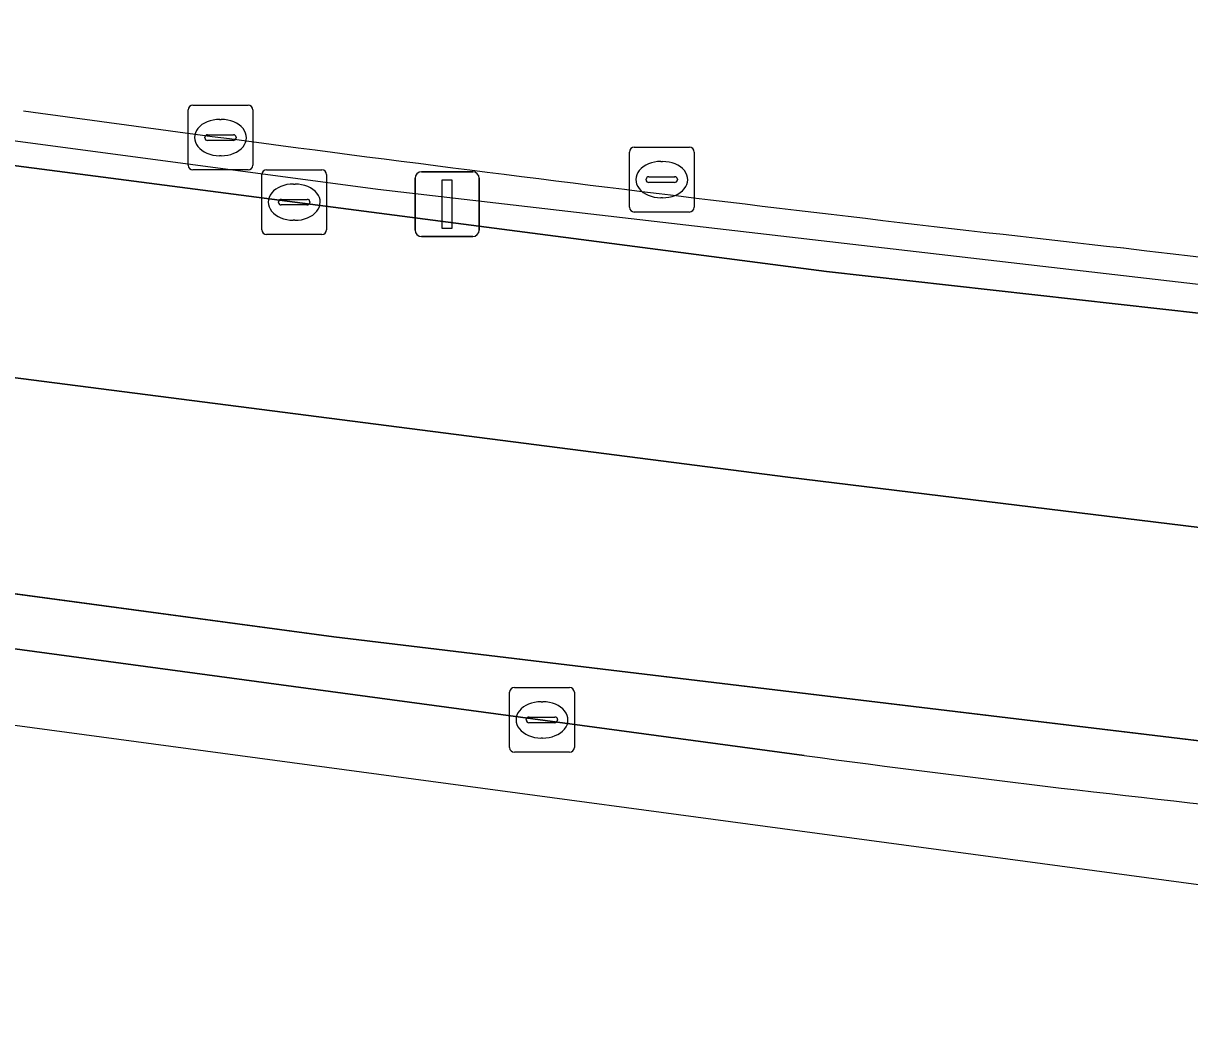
# Model space of a CAD drawing. Extents: x 161838 to 162344, y 381620 to 382160.
# Drawn here: x 162029.08 to 162047.1, y 381621.45 to 381636.9 of the extents above; entities that cross this region are included whole.
import ezdxf

# ---------------------------------------------------------------- set-up
doc = ezdxf.new("R2010")
doc.units = 0
for name, color, linetype in [('IMGEO_Berm_open', 7, 'Continuous'), ('IMGEO_Hek', 7, 'Continuous'), ('IMGEO_Kolk', 7, 'Continuous'), ('IMGEO_Lichtmast', 7, 'Continuous'), ('IMGEO_Rijbaan_lokaal_open', 7, 'Continuous'), ('IMGEO_Rijbaan_regionaal_gesloten', 7, 'Continuous'), ('IMGEO_Rioolput', 7, 'Continuous')]:
    doc.layers.add(name, color=color, linetype=linetype)

msp = doc.modelspace()

# ---------------------------------------------------------------- linework, layer by layer
at = {"layer": 'IMGEO_Berm_open'}
for points in [[(161868.493, 381646.613), (161874.755, 381646.468), (161882.828, 381646.083), (161889.772, 381645.513), (161892.769, 381645.193), (161894.771, 381644.916), (161904.024, 381643.865), (161914.664, 381642.454), (161927.192, 381640.741), (161940.829, 381638.977), (161957.942, 381636.69), (161972.289, 381634.826), (161984.887, 381633.043), (161996.066, 381631.552), (162000, 381631.043), (162010.561, 381629.677), (162025.397, 381627.722), (162041.142, 381625.595)], [(161980.553, 381641.108), (161996.514, 381639.009), (162000, 381638.55), (162009.981, 381637.235), (162025.177, 381635.189), (162041.49, 381633.063), (162051.781, 381631.912)], [(162065.33, 381624.15), (162049.345, 381625.567), (162033.88, 381627.423), (162010.613, 381630.566), (162000, 381631.971), (161993.939, 381632.773), (161977.994, 381634.916), (161973.169, 381635.565), (161948.502, 381638.759)]]:
    msp.add_lwpolyline(points, dxfattribs=at)
for centre, radius, start, end in [((162120.141, 382297.19), 667.881, 262.164091, 263.633186), ((162096.138, 382047.827), 417.412, 263.11183, 266.28137), ((162072.608, 381857.854), 234.381, 262.28459, 266.19805)]:
    msp.add_arc(centre, radius, start, end, dxfattribs=at)
at = {"layer": 'IMGEO_Hek'}
msp.add_lwpolyline([(162137.794, 381628.704), (162131.639, 381628.756), (162127.198, 381628.815), (162118.656, 381628.981), (162111.06, 381629.186), (162102.721, 381629.322), (162093.959, 381629.569), (162088.027, 381629.796), (162079.036, 381630.235), (162074.46, 381630.502), (162066.472, 381631.038), (162058.311, 381631.695), (162053.276, 381632.163), (162034.557, 381634.329), (162000, 381638.941), (161983.372, 381641.239)], dxfattribs=at)
at = {"layer": 'IMGEO_Kolk'}
for p, q in [((162031.628, 381634.706), (162031.628, 381635.558)), ((162031.703, 381635.632), (162032.555, 381635.632)), ((162032.629, 381635.558), (162032.629, 381634.706)), ((162032.116, 381635.412), (162032.141, 381635.412)), ((162031.93, 381635.175), (162032.328, 381635.175)), ((162031.887, 381635.126), (162031.887, 381635.138)), ((162032.325, 381635.089), (162031.927, 381635.089)), ((162032.371, 381635.138), (162032.371, 381635.126)), ((162032.139, 381634.852), (162032.114, 381634.852)), ((162032.555, 381634.632), (162031.703, 381634.632)), ((162032.842, 381634.635), (162033.694, 381634.635)), ((162032.767, 381633.709), (162032.767, 381634.561)), ((162033.768, 381634.561), (162033.768, 381633.709)), ((162033.255, 381634.415), (162033.28, 381634.415)), ((162033.026, 381634.129), (162033.026, 381634.141)), ((162033.464, 381634.092), (162033.066, 381634.092)), ((162033.069, 381634.178), (162033.467, 381634.178)), ((162033.51, 381634.141), (162033.51, 381634.129)), ((162033.278, 381633.855), (162033.253, 381633.855)), ((162033.694, 381633.635), (162032.842, 381633.635)), ((162036.593, 381625.717), (162036.593, 381626.569)), ((162036.668, 381626.643), (162037.52, 381626.643)), ((162037.594, 381626.569), (162037.594, 381625.717)), ((162037.081, 381626.423), (162037.106, 381626.423)), ((162036.895, 381626.186), (162037.293, 381626.186)), ((162036.852, 381626.137), (162036.852, 381626.149)), ((162037.29, 381626.1), (162036.892, 381626.1)), ((162037.336, 381626.149), (162037.336, 381626.137)), ((162037.104, 381625.863), (162037.079, 381625.863)), ((162037.52, 381625.643), (162036.668, 381625.643))]:
    msp.add_line(p, q, dxfattribs=at)
for points in [[(162031.628, 381634.706), (162031.628, 381635.558)], [(162031.703, 381635.632), (162032.555, 381635.632)], [(162032.629, 381635.558), (162032.629, 381634.706)], [(162032.555, 381634.632), (162031.703, 381634.632)], [(162032.842, 381634.635), (162033.694, 381634.635)], [(162032.767, 381633.709), (162032.767, 381634.561)], [(162033.768, 381634.561), (162033.768, 381633.709)], [(162033.694, 381633.635), (162032.842, 381633.635)], [(162036.593, 381625.717), (162036.593, 381626.569)], [(162036.668, 381626.643), (162037.52, 381626.643)], [(162037.594, 381626.569), (162037.594, 381625.717)], [(162037.52, 381625.643), (162036.668, 381625.643)]]:
    msp.add_lwpolyline(points, dxfattribs=at)
for centre, radius, start, end in [((162031.705, 381635.556), 0.0765, 91.552, 178.448), ((162031.705, 381635.556), 0.0765, 91.552, 178.448), ((162032.553, 381635.556), 0.0765, 1.552, 88.448), ((162032.553, 381635.556), 0.0765, 1.552, 88.448), ((162031.927, 381635.135), 0.0403, 85.8775, 175.7526), ((162032.332, 381635.137), 0.0386, 1.7309, 96.639), ((162031.924, 381635.125), 0.0366, 178.938, 274.7102), ((162032.328, 381635.132), 0.043, 264.8664, 352.4533), ((162031.705, 381634.708), 0.0765, 181.552, 268.448), ((162031.705, 381634.708), 0.0765, 181.552, 268.448), ((162032.553, 381634.708), 0.0765, 271.552, 358.448), ((162032.553, 381634.708), 0.0765, 271.552, 358.448), ((162032.844, 381634.559), 0.0765, 91.552, 178.448), ((162032.844, 381634.559), 0.0765, 91.552, 178.448), ((162033.692, 381634.559), 0.0765, 1.552, 88.448), ((162033.692, 381634.559), 0.0765, 1.552, 88.448), ((162033.066, 381634.138), 0.0403, 85.8775, 175.7526), ((162033.063, 381634.128), 0.0366, 178.938, 274.7102), ((162033.467, 381634.135), 0.043, 264.8664, 352.4533), ((162033.471, 381634.14), 0.0386, 1.7309, 96.639), ((162032.844, 381633.711), 0.0765, 181.552, 268.448), ((162032.844, 381633.711), 0.0765, 181.552, 268.448), ((162033.692, 381633.711), 0.0765, 271.552, 358.448), ((162033.692, 381633.711), 0.0765, 271.552, 358.448), ((162036.67, 381626.567), 0.0765, 91.552, 178.448), ((162036.67, 381626.567), 0.0765, 91.552, 178.448), ((162037.518, 381626.567), 0.0765, 1.552, 88.448), ((162037.518, 381626.567), 0.0765, 1.552, 88.448), ((162036.892, 381626.146), 0.0403, 85.8775, 175.7526), ((162037.297, 381626.148), 0.0386, 1.7309, 96.639), ((162036.889, 381626.136), 0.0366, 178.938, 274.7102), ((162037.293, 381626.143), 0.043, 264.8664, 352.4533), ((162036.67, 381625.719), 0.0765, 181.552, 268.448), ((162036.67, 381625.719), 0.0765, 181.552, 268.448), ((162037.518, 381625.719), 0.0765, 271.552, 358.448), ((162037.518, 381625.719), 0.0765, 271.552, 358.448)]:
    msp.add_arc(centre, radius, start, end, dxfattribs=at)
for centre, major_axis, ratio, start_param, end_param in [((162032.115, 381635.132), (-0.387, 0.002), 0.722429, 4.712389, 7.853982), ((162032.14, 381635.132), (-0.39, 0.002), 0.717154, 1.570796, 4.712389), ((162033.254, 381634.135), (-0.387, 0.002), 0.722429, 4.712389, 7.853982), ((162033.279, 381634.135), (-0.39, 0.002), 0.717154, 1.570796, 4.712389), ((162037.08, 381626.143), (-0.387, 0.002), 0.722429, 4.712389, 7.853982), ((162037.105, 381626.143), (-0.39, 0.002), 0.717154, 1.570796, 4.712389)]:
    msp.add_ellipse(centre, major_axis=major_axis, ratio=ratio, start_param=start_param, end_param=end_param, dxfattribs=at)
at = {"layer": 'IMGEO_Lichtmast'}
for p, q in [((162035.134, 381633.704), (162035.134, 381634.504)), ((162035.134, 381634.504), (162035.134, 381633.704)), ((162035.234, 381634.604), (162036.024, 381634.604)), ((162036.024, 381634.604), (162035.234, 381634.604)), ((162036.124, 381634.504), (162036.124, 381633.704)), ((162036.124, 381633.704), (162036.124, 381634.504)), ((162036.024, 381633.604), (162035.234, 381633.604)), ((162035.234, 381633.604), (162036.024, 381633.604))]:
    msp.add_line(p, q, dxfattribs=at)
msp.add_lwpolyline([(162035.554, 381634.479), (162035.704, 381634.479), (162035.704, 381633.729), (162035.554, 381633.729), (162035.554, 381634.479)], dxfattribs=at)
for centre, start, end in [((162035.234, 381634.504), 90, 180), ((162035.234, 381634.504), 90, 180), ((162036.024, 381634.504), 0, 90), ((162036.024, 381634.504), 360, 90), ((162035.234, 381633.704), 180, 270), ((162035.234, 381633.704), 180, 270), ((162036.024, 381633.704), 270, 0), ((162036.024, 381633.704), 270, 0)]:
    msp.add_arc(centre, 0.1, start, end, dxfattribs=at)
at = {"layer": 'IMGEO_Rijbaan_lokaal_open'}
for centre, radius, start, end in [((162120.141, 382297.19), 667.881, 262.164091, 263.633186), ((162096.138, 382047.827), 417.412, 263.11183, 266.28137)]:
    msp.add_arc(centre, radius, start, end, dxfattribs=at)
at = {"layer": 'IMGEO_Rijbaan_regionaal_gesloten'}
for points in [[(161878.941, 381658.286), (161870.319, 381660.342), (161869.776, 381655.978), (161887.687, 381652.965), (161964.232, 381640.351), (161981.6, 381637.531), (162040.889, 381629.888), (162052.073, 381628.524), (162065.762, 381627.224), (162066.237, 381630.607)], [(162041.142, 381625.595), (162025.397, 381627.722), (162010.561, 381629.677), (162000, 381631.043), (161996.066, 381631.552), (161984.887, 381633.043), (161972.289, 381634.826), (161957.942, 381636.69), (161940.829, 381638.977), (161927.192, 381640.741), (161914.664, 381642.454), (161904.024, 381643.865), (161894.771, 381644.916), (161892.769, 381645.193), (161889.772, 381645.513), (161882.828, 381646.083), (161874.755, 381646.468), (161868.493, 381646.613), (161868.307, 381645.629), (161885.462, 381645.334), (162004.925, 381629.287), (162063.24, 381621.454)], [(162051.781, 381631.912), (162041.49, 381633.063), (162025.177, 381635.189), (162009.981, 381637.235), (162000, 381638.55), (161996.514, 381639.009), (161980.553, 381641.108)]]:
    msp.add_lwpolyline(points, dxfattribs=at)
msp.add_lwpolyline([(161869.776, 381655.978), (161869.396, 381652.918), (161883.44, 381650.767), (161914.926, 381645.64), (161951.098, 381639.708), (161969.971, 381636.522), (161977.994, 381634.916), (161993.939, 381632.773), (162000, 381631.971), (162010.613, 381630.566), (162033.88, 381627.423), (162049.345, 381625.567), (162065.33, 381624.15), (162065.762, 381627.224), (162052.073, 381628.524), (162040.889, 381629.888), (161981.6, 381637.531), (161964.232, 381640.351), (161887.687, 381652.965)], close=True, dxfattribs=at)
msp.add_arc((162072.608, 381857.854), 234.381, 262.28459, 266.19805, dxfattribs=at)
at = {"layer": 'IMGEO_Rioolput'}
for p, q in [((162038.518, 381634.983), (162039.37, 381634.983)), ((162038.443, 381634.057), (162038.443, 381634.909)), ((162039.444, 381634.909), (162039.444, 381634.057)), ((162038.931, 381634.763), (162038.956, 381634.763)), ((162038.702, 381634.477), (162038.702, 381634.489)), ((162038.745, 381634.526), (162039.143, 381634.526)), ((162039.186, 381634.489), (162039.186, 381634.477)), ((162039.14, 381634.44), (162038.742, 381634.44)), ((162038.954, 381634.203), (162038.929, 381634.203)), ((162039.37, 381633.983), (162038.518, 381633.983))]:
    msp.add_line(p, q, dxfattribs=at)
for points in [[(162038.518, 381634.983), (162039.37, 381634.983)], [(162038.443, 381634.057), (162038.443, 381634.909)], [(162039.444, 381634.909), (162039.444, 381634.057)], [(162039.37, 381633.983), (162038.518, 381633.983)]]:
    msp.add_lwpolyline(points, dxfattribs=at)
for centre, radius, start, end in [((162038.52, 381634.907), 0.0765, 91.552, 178.448), ((162038.52, 381634.907), 0.0765, 91.552, 178.448), ((162039.368, 381634.907), 0.0765, 1.552, 88.448), ((162039.368, 381634.907), 0.0765, 1.552, 88.448), ((162038.742, 381634.486), 0.0403, 85.8775, 175.7526), ((162038.739, 381634.476), 0.0366, 178.938, 274.7102), ((162039.143, 381634.483), 0.043, 264.8664, 352.4533), ((162039.147, 381634.488), 0.0386, 1.7309, 96.639), ((162038.52, 381634.059), 0.0765, 181.552, 268.448), ((162038.52, 381634.059), 0.0765, 181.552, 268.448), ((162039.368, 381634.059), 0.0765, 271.552, 358.448), ((162039.368, 381634.059), 0.0765, 271.552, 358.448)]:
    msp.add_arc(centre, radius, start, end, dxfattribs=at)
for centre, major_axis, ratio, start_param, end_param in [((162038.93, 381634.483), (-0.387, 0.002), 0.722429, 4.712389, 7.853982), ((162038.955, 381634.483), (-0.39, 0.002), 0.717154, 1.570796, 4.712389)]:
    msp.add_ellipse(centre, major_axis=major_axis, ratio=ratio, start_param=start_param, end_param=end_param, dxfattribs=at)

doc.saveas('drawing.dxf')
